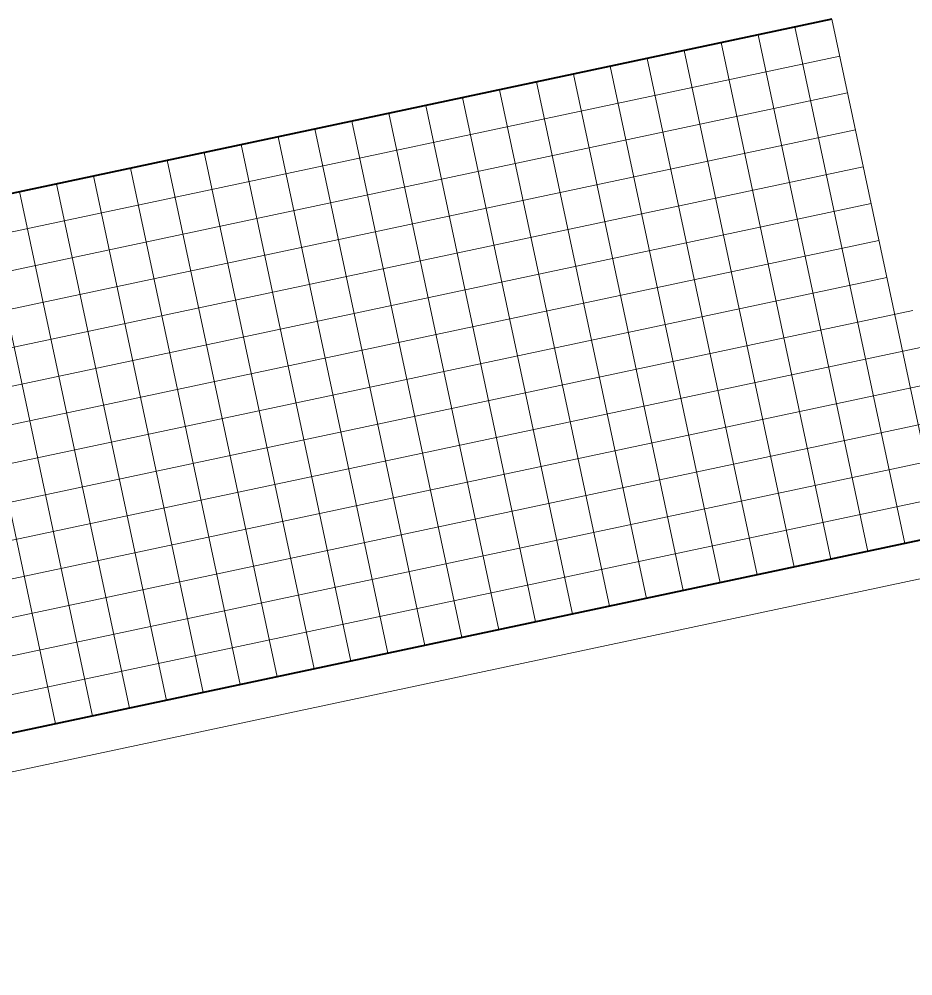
# Model space of a CAD drawing. Extents: x 2357218 to 2371708, y 6973728 to 6980157.
# Drawn here: x 2368095 to 2370463, y 6975400 to 6977937 of the extents above; entities that cross this region are included whole.
import ezdxf

# ---------------------------------------------------------------- set-up
doc = ezdxf.new("R2010")
doc.units = 0
doc.header["$LTSCALE"] = 2
doc.layers.add('62', color=7, linetype='Continuous', lineweight=13)
doc.layers.add('63', color=7, linetype='Continuous', lineweight=13)

msp = doc.modelspace()

# ---------------------------------------------------------------- linework, layer by layer
at = {"layer": '62'}
for p, q in [((2370248.639, 6977936.603), (2370539.727, 6976567.134)), ((2370150.82, 6977915.811), (2370441.909, 6976546.343)), ((2369955.181, 6977874.227), (2370246.271, 6976504.758)), ((2370053, 6977895.017), (2370344.09, 6976525.55)), ((2369857.362, 6977853.434), (2370148.452, 6976483.966)), ((2370269.431, 6977838.783), (2361465.704, 6975967.493)), ((2369759.544, 6977832.642), (2370050.633, 6976463.173)), ((2369661.724, 6977811.85), (2369952.814, 6976442.38)), ((2369466.086, 6977770.266), (2369757.176, 6976400.797)), ((2369563.905, 6977791.057), (2369854.994, 6976421.589)), ((2369368.266, 6977749.474), (2369659.355, 6976380.005)), ((2370290.223, 6977740.964), (2361486.496, 6975869.675)), ((2369270.447, 6977728.681), (2369561.536, 6976359.213)), ((2369172.628, 6977707.89), (2369463.717, 6976338.42)), ((2369074.809, 6977687.098), (2369365.899, 6976317.629)), ((2370311.015, 6977643.146), (2361507.289, 6975771.857)), ((2368879.17, 6977645.514), (2369170.259, 6976276.045)), ((2368976.99, 6977666.305), (2369268.08, 6976296.837)), ((2368781.351, 6977624.72), (2369072.441, 6976255.253)), ((2368683.532, 6977603.928), (2368974.622, 6976234.461)), ((2368585.712, 6977583.136), (2368876.802, 6976213.668)), ((2370331.807, 6977545.326), (2361528.08, 6975674.036)), ((2368390.074, 6977541.552), (2368681.164, 6976172.085)), ((2368487.893, 6977562.344), (2368778.982, 6976192.877)), ((2368292.257, 6977520.76), (2368583.346, 6976151.293)), ((2368194.435, 6977499.967), (2368485.525, 6976130.501)), ((2368096.617, 6977479.176), (2368387.706, 6976109.708)), ((2370352.599, 6977447.506), (2358614.298, 6974952.455)), ((2367998.797, 6977458.384), (2368289.886, 6976088.917)), ((2367900.98, 6977437.591), (2368192.069, 6976068.125)), ((2370373.391, 6977349.687), (2358635.09, 6974854.636)), ((2370394.183, 6977251.87), (2358655.883, 6974756.815)), ((2370462.917, 6977164.241), (2358628.734, 6974648.808)), ((2370483.709, 6977066.421), (2358649.527, 6974550.988)), ((2370504.501, 6976968.6), (2358670.319, 6974453.169)), ((2370525.293, 6976870.783), (2358691.111, 6974355.349)), ((2370546.085, 6976772.963), (2358711.903, 6974257.531)), ((2370566.878, 6976675.145), (2358732.695, 6974159.712)), ((2371343.073, 6976635.653), (2358039.664, 6973807.926))]:
    msp.add_line(p, q, dxfattribs=at)
at = {"layer": '62', "lineweight": 40}
msp.add_line((2371224.464, 6976712.679), (2358116.692, 6973926.537), dxfattribs=at)
at = {"layer": '63', "lineweight": 40}
for p, q in [((2370248.639, 6977936.603), (2358510.337, 6975441.549)), ((2371224.464, 6976712.679), (2358116.692, 6973926.537))]:
    msp.add_line(p, q, dxfattribs=at)
at = {"layer": '63'}
for p, q in [((2370248.639, 6977936.603), (2370539.727, 6976567.134)), ((2370150.82, 6977915.811), (2370441.909, 6976546.343)), ((2369955.181, 6977874.227), (2370246.271, 6976504.758)), ((2370053, 6977895.017), (2370344.09, 6976525.55)), ((2369857.362, 6977853.434), (2370148.452, 6976483.966)), ((2370269.431, 6977838.783), (2361465.704, 6975967.493)), ((2369759.544, 6977832.642), (2370050.633, 6976463.173)), ((2369661.724, 6977811.85), (2369952.814, 6976442.38)), ((2369466.086, 6977770.266), (2369757.176, 6976400.797)), ((2369563.905, 6977791.057), (2369854.994, 6976421.589)), ((2369368.266, 6977749.474), (2369659.355, 6976380.005)), ((2370290.223, 6977740.964), (2361486.496, 6975869.675)), ((2369270.447, 6977728.681), (2369561.536, 6976359.213)), ((2369172.628, 6977707.89), (2369463.717, 6976338.42)), ((2369074.809, 6977687.098), (2369365.899, 6976317.629)), ((2370311.015, 6977643.146), (2361507.289, 6975771.857)), ((2368879.17, 6977645.514), (2369170.259, 6976276.045)), ((2368976.99, 6977666.305), (2369268.08, 6976296.837)), ((2368781.351, 6977624.72), (2369072.441, 6976255.253)), ((2368683.532, 6977603.928), (2368974.622, 6976234.461)), ((2368585.712, 6977583.136), (2368876.802, 6976213.668)), ((2370331.807, 6977545.326), (2361528.08, 6975674.036)), ((2368390.074, 6977541.552), (2368681.164, 6976172.085)), ((2368487.893, 6977562.344), (2368778.982, 6976192.877)), ((2368292.257, 6977520.76), (2368583.346, 6976151.293)), ((2368194.435, 6977499.967), (2368485.525, 6976130.501)), ((2368096.617, 6977479.176), (2368387.706, 6976109.708)), ((2370352.599, 6977447.506), (2358614.298, 6974952.455)), ((2367998.797, 6977458.384), (2368289.886, 6976088.917)), ((2367900.98, 6977437.591), (2368192.069, 6976068.125)), ((2370373.391, 6977349.687), (2358635.09, 6974854.636)), ((2370394.183, 6977251.87), (2358655.883, 6974756.815)), ((2370462.917, 6977164.241), (2358628.734, 6974648.808)), ((2370483.709, 6977066.421), (2358649.527, 6974550.988)), ((2370504.501, 6976968.6), (2358670.319, 6974453.169)), ((2370525.293, 6976870.783), (2358691.111, 6974355.349)), ((2370546.085, 6976772.963), (2358711.903, 6974257.531)), ((2370566.878, 6976675.145), (2358732.695, 6974159.712)), ((2371343.073, 6976635.653), (2358039.664, 6973807.926))]:
    msp.add_line(p, q, dxfattribs=at)

doc.saveas('drawing.dxf')
